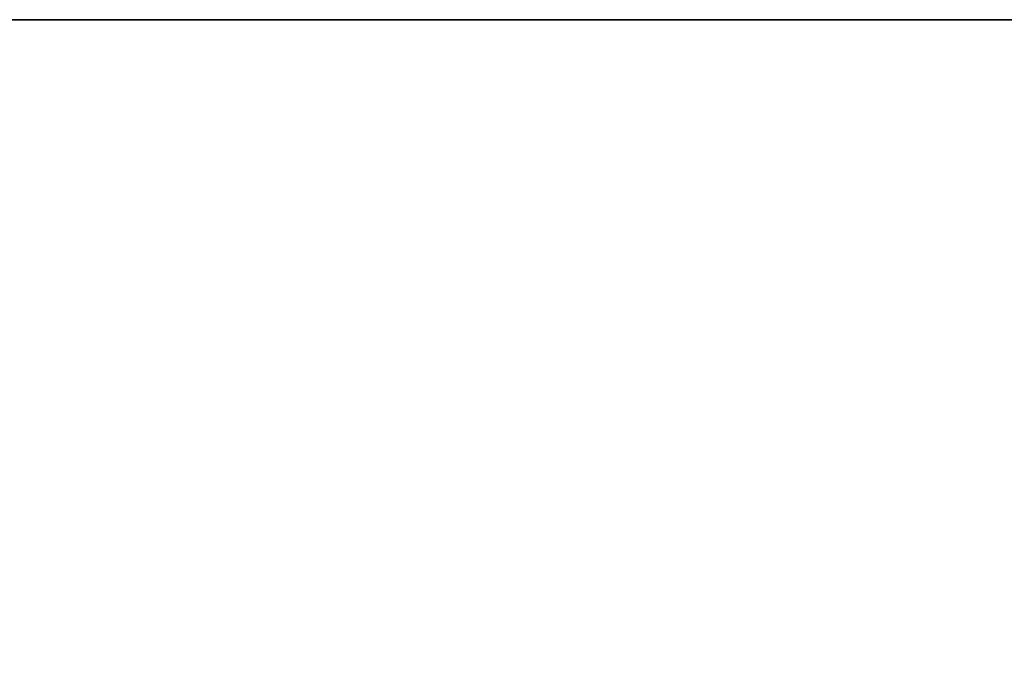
# Model space of a CAD drawing. Header units: millimetres. Extents: x -527 to 5177, y -116 to 161.
# Tile 313 of 656: x 382 to 424, y 115 to 142. Entities that reach past the tile are written whole.
import ezdxf

# ---------------------------------------------------------------- set-up
doc = ezdxf.new("R2010")
doc.units = ezdxf.units.MM
doc.layers.add('151', color=7, linetype='Continuous', true_color=0xffffff)

# ---------------------------------------------------------------- blocks, each defined once
blk = doc.blocks.new('UG_SURFACE_001')
at = {"layer": '151', "color": 252, "linetype": 'Continuous', "lineweight": 35}
for points in [[(-527, 142.4, 2212.25), (527, 142.4, 2212.25), (377, 142.4, 2062.25), (-377, 142.4, 2062.25)], [(527, -9.3, 2212.25), (527, 142.4, 2212.25), (-527, 142.4, 2212.25), (-527, -9.3, 2212.25)], [(377, -9.3, -7.75), (377, 142.4, -7.75), (527, 142.4, -7.75), (527, -9.3, -7.75)], [(527, 142.4, 2212.25), (527, 142.4, -7.75), (377, 142.4, -7.75), (377, 142.4, 2062.25)]]:
    blk.add_3dface(points, dxfattribs=at)

msp = doc.modelspace()

# ---------------------------------------------------------------- linework, layer by layer
at = {"layer": '151', "color": 251, "linetype": 'Continuous', "lineweight": -3, "true_color": 0x636466}
for p, q in [((-527, 142.4, 2212.25), (527, 142.4, 2212.25)), ((377, 142.4, -7.75), (527, 142.4, -7.75))]:
    msp.add_line(p, q, dxfattribs=at)

# ---------------------------------------------------------------- block references
msp.add_blockref('UG_SURFACE_001', (0, 0), dxfattribs=at)

doc.saveas('drawing.dxf')
